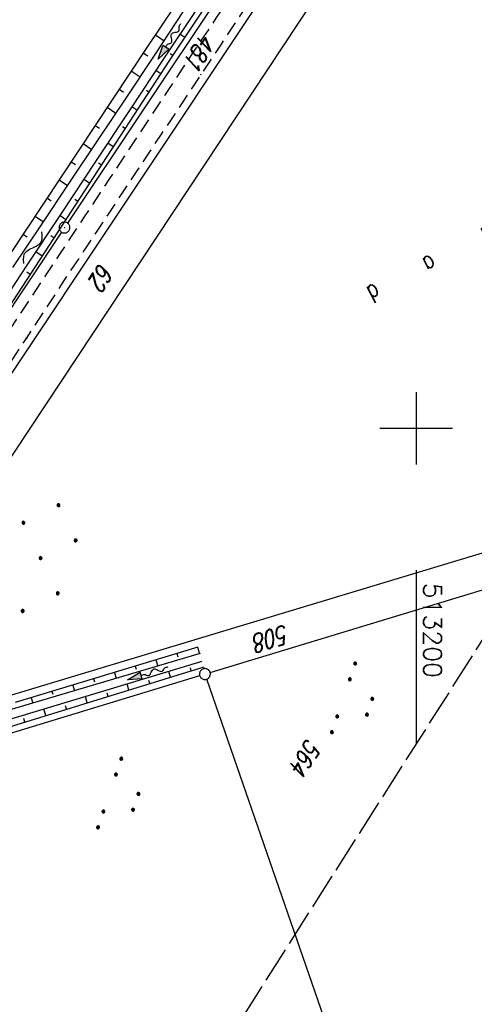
# Model space of a CAD drawing. Extents: x 510526 to 513920, y 467229 to 478797.
# Tile 446 of 467: x 513145 to 513208, y 477321 to 477456. Entities that reach past the tile are written whole.
import ezdxf

# ---------------------------------------------------------------- set-up
doc = ezdxf.new("R2010")
doc.units = 0
doc.header["$LTSCALE"] = 10
doc.header["$MEASUREMENT"] = 0
for name, pattern in [('LT00', [0]), ('LT11', [0.3, 0.2, -0.1]), ('LT14', [0.6, 0.5, -0.1])]:
    doc.linetypes.add(name, pattern=pattern)
doc.layers.get('0').update_dxf_attribs({"linetype": 'LT00'})
for name, color, linetype in [('--FLIEßRICHTPFEIL', 180, 'Continuous'), ('--WASSER_NUTZUNG', 180, 'Continuous'), ('DFK_AB_L', 21, 'LT00'), ('DFK_AB_P', 7, 'LT00'), ('DFK_BES-NAME', 255, 'LT00'), ('DFK_FLUR_NR', 250, 'LT00'), ('DFK_GZPKT', 250, 'LT00'), ('DFK_KATASTER', 250, 'LT00'), ('DFK_NUTZUNG', 250, 'LT00'), ('V87_BOSCHUNG', 250, 'LT00'), ('V87_FELDWEG', 250, 'LT11'), ('V87_GRABEN', 250, 'LT00'), ('V87_RASTER', 250, 'LT00')]:
    doc.layers.add(name, color=color, linetype=linetype)
doc.layers.add('-BLATT_87-RAND', color=7, linetype='LT14', plot=False)
doc.styles.get("Standard").update_dxf_attribs({"font": 'romans.shx'})

# ---------------------------------------------------------------- blocks, each defined once
blk = doc.blocks.new('SYMB7010')
at = {"color": 0, "linetype": 'ByBlock'}
for points in [[(-0.031408, 0.499213), (-0.093728, 0.49134), (-0.15457, 0.475719), (-0.212975, 0.452595), (-0.268021, 0.422333), (-0.31884, 0.385411), (-0.36463, 0.342411), (-0.40467, 0.29401), (-0.438329, 0.240973), (-0.465074, 0.184136), (-0.484486, 0.124395), (-0.496256, 0.062692), (-0.5002, 0)], [(-0.5002, 0), (-0.496256, -0.062692), (-0.484486, -0.124395), (-0.465075, -0.184136), (-0.438329, -0.240973), (-0.404671, -0.29401), (-0.36463, -0.342411), (-0.31884, -0.385411), (-0.268021, -0.422333), (-0.212975, -0.452595), (-0.154571, -0.475719), (-0.093728, -0.49134), (-0.031408, -0.499213), (0.031408, -0.499213)], [(0.5002, 0), (0.496256, 0.062692), (0.484485, 0.124395), (0.465074, 0.184136), (0.438329, 0.240973), (0.40467, 0.29401), (0.36463, 0.342411), (0.31884, 0.385411), (0.268021, 0.422333), (0.212975, 0.452595), (0.15457, 0.475719), (0.093728, 0.49134), (0.031408, 0.499213), (-0.031408, 0.499213)], [(0.031408, -0.499213), (0.093728, -0.491341), (0.15457, -0.475719), (0.212975, -0.452595), (0.268021, -0.422333), (0.31884, -0.385411), (0.36463, -0.342411), (0.404671, -0.294011), (0.438329, -0.240974), (0.465075, -0.184136), (0.484486, -0.124395), (0.496256, -0.062692), (0.500201, 0)]]:
    blk.add_lwpolyline(points, dxfattribs=at)
blk = doc.blocks.new('SYMB0003')
at = {"color": 0, "linetype": 'ByBlock'}
for p, q in [((-0.015712, 0), (0.010166, 0.012015)), ((0, -0.021257), (-0.015712, 0)), ((0.010166, 0.012015), (0, -0.021257))]:
    blk.add_line(p, q, dxfattribs=at)
for points in [[(-0.031395, 0.499013), (-0.093691, 0.491144), (-0.154509, 0.475528), (-0.21289, 0.452414), (-0.267913, 0.422164), (-0.318712, 0.385257), (-0.364484, 0.342274), (-0.404509, 0.293893), (-0.438154, 0.240877), (-0.464888, 0.184062), (-0.484292, 0.124345), (-0.496058, 0.062667), (-0.5, 0)], [(-0.5, 0), (-0.496058, -0.062667), (-0.484292, -0.124345), (-0.464888, -0.184062), (-0.438154, -0.240877), (-0.404509, -0.293893), (-0.364485, -0.342274), (-0.318712, -0.385257), (-0.267914, -0.422164), (-0.21289, -0.452414), (-0.154509, -0.475529), (-0.093691, -0.491144), (-0.031395, -0.499014), (0.031395, -0.499014)], [(0.5, 0), (0.496057, 0.062667), (0.484292, 0.124345), (0.464888, 0.184062), (0.438153, 0.240877), (0.404509, 0.293893), (0.364484, 0.342274), (0.318712, 0.385257), (0.267913, 0.422164), (0.21289, 0.452414), (0.154509, 0.475528), (0.093691, 0.491144), (0.031395, 0.499013), (-0.031395, 0.499013)], [(0.031395, -0.499014), (0.093691, -0.491144), (0.154509, -0.475529), (0.21289, -0.452414), (0.267914, -0.422164), (0.318712, -0.385257), (0.364485, -0.342274), (0.404509, -0.293893), (0.438154, -0.240877), (0.464889, -0.184062), (0.484292, -0.124345), (0.496058, -0.062667), (0.5, 0)]]:
    blk.add_lwpolyline(points, dxfattribs=at)
blk = doc.blocks.new('SYMB0011')
at = {"color": 0, "linetype": 'ByBlock'}
for p, q in [((0.5, 0), (-0.5, 0)), ((0, 0.5), (0, -0.5))]:
    blk.add_line(p, q, dxfattribs=at)
blk = doc.blocks.new('FLIEßRICHTPFEIL')
at = {"layer": '--FLIEßRICHTPFEIL'}
blk.add_hatch(color=256, dxfattribs=at).paths.add_polyline_path([(-1.95, 0.4875), (-1.95, -0.4875), (0, 0)])
for p, q in [((-1.95, 0.4875), (-1.95, -0.4875)), ((-1.95, 0.4875), (0, 0)), ((0, 0), (-1.95, -0.4875))]:
    blk.add_line(p, q, dxfattribs=at)
at = {"layer": '--FLIEßRICHTPFEIL', "start_tangent": (-1, 0), "end_tangent": (-1, 0)}
blk.add_spline([(-1.95, 0), (-2.4375, 0), (-2.925, 0.325), (-3.4125, 0), (-3.9, -0.325), (-4.3875, 0), (-4.875, 0.325), (-5.3625, 0), (-5.85, 0)], degree=3, dxfattribs=at)
blk = doc.blocks.new('SYMB7251')
at = {"color": 0, "linetype": 'ByBlock'}
for points in [[(-0.25, 0), (-0.208333, 0.028889), (-0.166667, 0.051111), (-0.125, 0.06), (-0.083333, 0.051111), (-0.041667, 0.028889), (0, 0)], [(0, 0), (0.041667, -0.028889), (0.083333, -0.051111), (0.125, -0.06), (0.166667, -0.051111), (0.208333, -0.028889), (0.25, 0)]]:
    blk.add_lwpolyline(points, dxfattribs=at)
blk = doc.blocks.new('SYMB7111')
at = {"color": 0, "linetype": 'ByBlock'}
for p, q in [((-0.13, 0.202919), (-0.13, 0.177081)), ((-0.125, 0.172895), (-0.125, 0.207105)), ((-0.12, 0.209164), (-0.12, 0.170836)), ((-0.115, 0.170204), (-0.115, 0.209796)), ((-0.11, 0.209164), (-0.11, 0.170836)), ((-0.105, 0.172895), (-0.105, 0.207105)), ((-0.1, 0.202919), (-0.1, 0.177081)), ((-0.095, 0.189874), (-0.095, 0.190146)), ((0.1, 0.202919), (0.1, 0.177081)), ((0.105, 0.172895), (0.105, 0.207105)), ((0.11, 0.209164), (0.11, 0.170836)), ((0.115, 0.170204), (0.115, 0.209796)), ((0.12, 0.209164), (0.12, 0.170836)), ((0.125, 0.172895), (0.125, 0.207105)), ((0.13, 0.202919), (0.13, 0.177081)), ((0.135, 0.189874), (0.135, 0.190146)), ((-0.515, -0.177081), (-0.515, -0.202919)), ((-0.51, -0.207105), (-0.51, -0.172895)), ((-0.505, -0.170836), (-0.505, -0.209164)), ((-0.5, -0.209796), (-0.5, -0.170204)), ((-0.495, -0.170836), (-0.495, -0.209164)), ((-0.49, -0.207105), (-0.49, -0.172895)), ((-0.485, -0.177081), (-0.485, -0.202919)), ((-0.48, -0.190126), (-0.48, -0.189854)), ((-0.285, -0.177081), (-0.285, -0.202919)), ((-0.28, -0.207105), (-0.28, -0.172895)), ((-0.275, -0.170836), (-0.275, -0.209164)), ((-0.27, -0.209796), (-0.27, -0.170204)), ((-0.265, -0.170836), (-0.265, -0.209164)), ((-0.26, -0.207105), (-0.26, -0.172895)), ((-0.255, -0.177081), (-0.255, -0.202919)), ((-0.25, -0.190126), (-0.25, -0.189854)), ((0.255, -0.177081), (0.255, -0.202919)), ((0.26, -0.207105), (0.26, -0.172895)), ((0.265, -0.170836), (0.265, -0.209164)), ((0.27, -0.209796), (0.27, -0.170204)), ((0.275, -0.170836), (0.275, -0.209164)), ((0.28, -0.207105), (0.28, -0.172895)), ((0.285, -0.177081), (0.285, -0.202919)), ((0.29, -0.190126), (0.29, -0.189854)), ((0.485, -0.177081), (0.485, -0.202919)), ((0.49, -0.207105), (0.49, -0.172895)), ((0.495, -0.170836), (0.495, -0.209164)), ((0.5, -0.209796), (0.5, -0.170204)), ((0.505, -0.170836), (0.505, -0.209164)), ((0.51, -0.207105), (0.51, -0.172895)), ((0.515, -0.177081), (0.515, -0.202919)), ((0.52, -0.190126), (0.52, -0.189854))]:
    blk.add_line(p, q, dxfattribs=at)
for points in [[(-0.095, 0.19), (-0.096981, 0.198678), (-0.10253, 0.205637), (-0.11055, 0.209499), (-0.11945, 0.209499), (-0.12747, 0.205637), (-0.133019, 0.198678), (-0.135, 0.19), (-0.133019, 0.181322), (-0.12747, 0.174363), (-0.11945, 0.170501), (-0.11055, 0.170501), (-0.10253, 0.174363), (-0.096981, 0.181322), (-0.095, 0.19)], [(0.135, 0.19), (0.133019, 0.198678), (0.12747, 0.205637), (0.11945, 0.209499), (0.11055, 0.209499), (0.10253, 0.205637), (0.096981, 0.198678), (0.095, 0.19), (0.096981, 0.181322), (0.10253, 0.174363), (0.11055, 0.170501), (0.11945, 0.170501), (0.12747, 0.174363), (0.133019, 0.181322), (0.135, 0.19)], [(-0.48, -0.19), (-0.481981, -0.181322), (-0.48753, -0.174363), (-0.49555, -0.170501), (-0.50445, -0.170501), (-0.51247, -0.174363), (-0.518019, -0.181322), (-0.52, -0.19), (-0.518019, -0.198678), (-0.51247, -0.205637), (-0.50445, -0.209499), (-0.49555, -0.209499), (-0.48753, -0.205637), (-0.481981, -0.198678), (-0.48, -0.19)], [(-0.25, -0.19), (-0.251981, -0.181322), (-0.25753, -0.174363), (-0.26555, -0.170501), (-0.27445, -0.170501), (-0.28247, -0.174363), (-0.288019, -0.181322), (-0.29, -0.19), (-0.288019, -0.198678), (-0.28247, -0.205637), (-0.27445, -0.209499), (-0.26555, -0.209499), (-0.25753, -0.205637), (-0.251981, -0.198678), (-0.25, -0.19)], [(0.29, -0.19), (0.288019, -0.181322), (0.28247, -0.174363), (0.27445, -0.170501), (0.26555, -0.170501), (0.25753, -0.174363), (0.251981, -0.181322), (0.25, -0.19), (0.251981, -0.198678), (0.25753, -0.205637), (0.26555, -0.209499), (0.27445, -0.209499), (0.28247, -0.205637), (0.288019, -0.198678), (0.29, -0.19)], [(0.52, -0.19), (0.518019, -0.181322), (0.51247, -0.174363), (0.50445, -0.170501), (0.49555, -0.170501), (0.48753, -0.174363), (0.481981, -0.181322), (0.48, -0.19), (0.481981, -0.198678), (0.48753, -0.205637), (0.49555, -0.209499), (0.50445, -0.209499), (0.51247, -0.205637), (0.518019, -0.198678), (0.52, -0.19)]]:
    blk.add_lwpolyline(points, dxfattribs=at)
blk = doc.blocks.new('Ackerland7')
at = {"layer": 'DFK_NUTZUNG', "color": 0, "linetype": 'ByBlock'}
for p, q in [((-4, 3.93), (-4, 3.67)), ((-3.95, 3.63), (-3.95, 3.97)), ((-3.9, 3.99), (-3.9, 3.61)), ((-3.85, 3.6), (-3.85, 4)), ((-3.8, 3.99), (-3.8, 3.61)), ((-3.75, 3.63), (-3.75, 3.97)), ((-3.7, 3.93), (-3.7, 3.67)), ((-3.65, 3.8), (-3.65, 3.8)), ((3.7, 3.93), (3.7, 3.67)), ((3.75, 3.63), (3.75, 3.97)), ((3.8, 3.99), (3.8, 3.61)), ((3.85, 3.6), (3.85, 4)), ((3.9, 3.99), (3.9, 3.61)), ((3.95, 3.63), (3.95, 3.97)), ((4, 3.93), (4, 3.67)), ((4.05, 3.8), (4.05, 3.8)), ((-7.85, 0.13), (-7.85, -0.13)), ((-7.8, -0.17), (-7.8, 0.17)), ((-7.75, 0.19), (-7.75, -0.19)), ((-7.7, -0.2), (-7.7, 0.2)), ((-7.65, 0.19), (-7.65, -0.19)), ((-7.6, -0.17), (-7.6, 0.17)), ((-7.55, 0.13), (-7.55, -0.13)), ((-7.5, 0), (-7.5, 0)), ((-0.15, 0.13), (-0.15, -0.13)), ((-0.1, -0.17), (-0.1, 0.17)), ((-0.05, 0.19), (-0.05, -0.19)), ((0, -0.2), (0, 0.2)), ((0.05, 0.19), (0.05, -0.19)), ((0.1, -0.17), (0.1, 0.17)), ((0.15, 0.13), (0.15, -0.13)), ((0.2, 0), (0.2, 0)), ((7.55, 0.13), (7.55, -0.13)), ((7.6, -0.17), (7.6, 0.17)), ((7.65, 0.19), (7.65, -0.19)), ((7.7, -0.2), (7.7, 0.2)), ((7.75, 0.19), (7.75, -0.19)), ((7.8, -0.17), (7.8, 0.17)), ((7.85, 0.13), (7.85, -0.13)), ((7.9, 0), (7.9, 0)), ((-4, -3.67), (-4, -3.93)), ((-3.95, -3.97), (-3.95, -3.63)), ((-3.9, -3.61), (-3.9, -3.99)), ((-3.85, -4), (-3.85, -3.6)), ((-3.8, -3.61), (-3.8, -3.99)), ((-3.75, -3.97), (-3.75, -3.63)), ((-3.7, -3.67), (-3.7, -3.93)), ((-3.65, -3.8), (-3.65, -3.8)), ((3.7, -3.67), (3.7, -3.93)), ((3.75, -3.97), (3.75, -3.63)), ((3.8, -3.61), (3.8, -3.99)), ((3.85, -4), (3.85, -3.6)), ((3.9, -3.61), (3.9, -3.99)), ((3.95, -3.97), (3.95, -3.63)), ((4, -3.67), (4, -3.93)), ((4.05, -3.8), (4.05, -3.8))]:
    blk.add_line(p, q, dxfattribs=at)
for points in [[(-3.65, 3.8), (-3.67, 3.89), (-3.73, 3.96), (-3.81, 3.99), (-3.89, 3.99), (-3.97, 3.96), (-4.03, 3.89), (-4.05, 3.8), (-4.03, 3.71), (-3.97, 3.64), (-3.89, 3.6), (-3.81, 3.6), (-3.73, 3.64), (-3.67, 3.71), (-3.65, 3.8)], [(4.05, 3.8), (4.03, 3.89), (3.97, 3.96), (3.89, 3.99), (3.81, 3.99), (3.73, 3.96), (3.67, 3.89), (3.65, 3.8), (3.67, 3.71), (3.73, 3.64), (3.81, 3.61), (3.89, 3.61), (3.97, 3.64), (4.03, 3.71), (4.05, 3.8)], [(-7.5, 0), (-7.52, 0.09), (-7.58, 0.16), (-7.66, 0.19), (-7.74, 0.19), (-7.82, 0.16), (-7.88, 0.09), (-7.9, 0)], [(0.2, 0), (0.18, 0.09), (0.12, 0.16), (0.04, 0.19), (-0.04, 0.19), (-0.12, 0.16), (-0.18, 0.09), (-0.2, 0)], [(-0.2, 0), (-0.18, -0.09), (-0.12, -0.16), (-0.04, -0.19), (0.04, -0.19), (0.12, -0.16), (0.18, -0.09), (0.2, 0)], [(7.9, 0), (7.88, 0.09), (7.82, 0.16), (7.74, 0.19), (7.66, 0.19), (7.58, 0.16), (7.52, 0.09), (7.5, 0)], [(7.5, 0), (7.52, -0.09), (7.58, -0.16), (7.66, -0.19), (7.74, -0.19), (7.82, -0.16), (7.88, -0.09), (7.9, 0)], [(-7.9, 0), (-7.88, -0.09), (-7.82, -0.16), (-7.74, -0.19), (-7.66, -0.19), (-7.58, -0.16), (-7.52, -0.09), (-7.5, 0)], [(-3.65, -3.8), (-3.67, -3.71), (-3.73, -3.64), (-3.81, -3.61), (-3.89, -3.61), (-3.97, -3.64), (-4.03, -3.71), (-4.05, -3.8), (-4.03, -3.89), (-3.97, -3.96), (-3.89, -3.99), (-3.81, -3.99), (-3.73, -3.96), (-3.67, -3.89), (-3.65, -3.8)], [(4.05, -3.8), (4.03, -3.71), (3.97, -3.64), (3.89, -3.61), (3.81, -3.61), (3.73, -3.64), (3.67, -3.71), (3.65, -3.8), (3.67, -3.89), (3.73, -3.96), (3.81, -3.99), (3.89, -3.99), (3.97, -3.96), (4.03, -3.89), (4.05, -3.8)]]:
    blk.add_lwpolyline(points, dxfattribs=at)

msp = doc.modelspace()

# ---------------------------------------------------------------- linework, layer by layer
at = {"layer": '-BLATT_87-RAND'}
msp.add_lwpolyline([(513217.94, 477919.22), (512721.33, 477138.83), (512963.46, 476984.75), (513460.07, 477765.13), (513217.94, 477919.22)], dxfattribs=at)
at = {"layer": 'DFK_AB_L'}
for p, q in [((513317.26, 477676.16), (513151.91, 477428.3)), ((513151.07, 477427.06), (513088.72, 477333.23))]:
    msp.add_line(p, q, dxfattribs=at)
at = {"layer": 'DFK_KATASTER'}
for p, q in [((513089.44, 477325.3), (513206.3, 477500.83)), ((513117.4, 477355.67), (513211.31, 477497.5)), ((513117.71, 477355.26), (513269.87, 477401.18)), ((513171.58, 477366.34), (513269.95, 477396.18)), ((513113.21, 477348.64), (513170.14, 477365.9)), ((513205.6, 477265.89), (513171.11, 477365.41))]:
    msp.add_line(p, q, dxfattribs=at)
at = {"layer": 'V87_BOSCHUNG'}
for p, q in [((513168.07, 477453.88), (513167.41, 477454.32)), ((513164.02, 477454.25), (513165.24, 477453.44)), ((513162.35, 477451.76), (513162.97, 477451.35)), ((513166.41, 477451.39), (513166.08, 477451.61)), ((513160.69, 477449.26), (513161.92, 477448.44)), ((513164.77, 477448.88), (513164.09, 477449.32)), ((513159.04, 477446.76), (513159.65, 477446.35)), ((513163.13, 477446.36), (513162.78, 477446.59)), ((513157.38, 477444.26), (513158.59, 477443.45)), ((513161.49, 477443.85), (513160.77, 477444.32)), ((513155.72, 477441.76), (513156.32, 477441.36)), ((513159.86, 477441.33), (513159.49, 477441.58)), ((513154.06, 477439.26), (513155.26, 477438.46)), ((513158.22, 477438.82), (513157.46, 477439.32)), ((513152.4, 477436.76), (513153, 477436.36)), ((513156.59, 477436.3), (513156.19, 477436.56)), ((513150.74, 477434.26), (513151.93, 477433.47)), ((513154.95, 477433.79), (513154.14, 477434.32)), ((513149.09, 477431.76), (513149.67, 477431.37)), ((513153.32, 477431.27), (513152.9, 477431.55)), ((513147.43, 477429.26), (513148.59, 477428.48)), ((513151.68, 477428.76), (513150.83, 477429.32)), ((513145.77, 477426.76), (513146.35, 477426.38)), ((513150.04, 477426.24), (513149.61, 477426.53)), ((513148.41, 477423.73), (513147.52, 477424.32)), ((513146.77, 477421.21), (513146.32, 477421.51)), ((513166.98, 477368.96), (513167.12, 477368.51)), ((513169.85, 477369.83), (513170.13, 477368.92)), ((513164.11, 477368.09), (513164.38, 477367.22)), ((513158.37, 477366.35), (513158.62, 477365.51)), ((513161.24, 477367.22), (513161.37, 477366.79)), ((513166.11, 477365.68), (513165.87, 477366.49)), ((513168.98, 477366.56), (513168.86, 477366.96)), ((513155.5, 477365.48), (513155.62, 477365.07)), ((513160.38, 477363.91), (513160.13, 477364.76)), ((513163.25, 477364.8), (513163.12, 477365.21)), ((513149.76, 477363.73), (513149.88, 477363.34)), ((513152.63, 477364.6), (513152.87, 477363.8)), ((513157.51, 477363.03), (513157.38, 477363.47)), ((513146.89, 477362.86), (513147.12, 477362.1)), ((513154.64, 477362.15), (513154.38, 477363.03)), ((513148.91, 477360.39), (513148.64, 477361.3)), ((513151.78, 477361.27), (513151.64, 477361.72)), ((513146.04, 477359.51), (513145.9, 477359.97))]:
    msp.add_line(p, q, dxfattribs=at)
at = {"layer": 'V87_FELDWEG', "flags": 128}
for points in [[(513100.28, 477240.02), (513099.68, 477244.03), (513099.07, 477248.04), (513098.47, 477252.06), (513097.85, 477256.08), (513097.23, 477260.1), (513096.61, 477264.12), (513095.97, 477268.15), (513095.47, 477271.26), (513094.96, 477274.37), (513094.45, 477277.48), (513093.93, 477280.59), (513093.41, 477283.69), (513092.88, 477286.79), (513092.36, 477289.88), (513091.83, 477292.96), (513091.3, 477296.03), (513090.92, 477298.23), (513090.54, 477300.42), (513090.16, 477302.62), (513089.77, 477304.82), (513089.38, 477307.02), (513088.98, 477309.23), (513088.57, 477311.45), (513088.15, 477313.69), (513087.72, 477315.94), (513087.28, 477318.21), (513086.83, 477320.5), (513086.66, 477321.3), (513086.51, 477322.11), (513086.38, 477322.92), (513086.27, 477323.72), (513086.2, 477324.51), (513086.18, 477325.29), (513086.21, 477326.05), (513086.32, 477326.8), (513086.51, 477327.58), (513086.78, 477328.34), (513087.12, 477329.08), (513087.52, 477329.8), (513087.96, 477330.52), (513088.45, 477331.22), (513088.98, 477331.91), (513089.52, 477332.6), (513090.08, 477333.28), (513090.64, 477333.97), (513091.2, 477334.65), (513092.17, 477335.9), (513093.11, 477337.15), (513094, 477338.42), (513094.86, 477339.69), (513095.7, 477340.96), (513096.51, 477342.24), (513097.31, 477343.52), (513098.09, 477344.81), (513098.86, 477346.09), (513099.63, 477347.38), (513100.4, 477348.67), (513101.18, 477349.95), (513102.52, 477352.12), (513103.89, 477354.27), (513105.28, 477356.42), (513106.7, 477358.57), (513108.14, 477360.7), (513109.6, 477362.83), (513111.07, 477364.96), (513112.54, 477367.09), (513114.03, 477369.21), (513115.52, 477371.33), (513117.01, 477373.46), (513118.5, 477375.58), (513119.98, 477377.71), (513122.24, 477380.97), (513124.47, 477384.24), (513126.69, 477387.51), (513128.9, 477390.79), (513131.09, 477394.08), (513133.27, 477397.36), (513135.45, 477400.65), (513137.62, 477403.95), (513139.79, 477407.24), (513141.95, 477410.54), (513144.12, 477413.84), (513147.52, 477418.99), (513150.93, 477424.15), (513154.34, 477429.3), (513157.75, 477434.45), (513161.17, 477439.61), (513164.59, 477444.76), (513168.01, 477449.91), (513172.43, 477456.55), (513176.83, 477463.18), (513181.25, 477469.82), (513185.66, 477476.45), (513190.07, 477483.08), (513194.49, 477489.71), (513198.91, 477496.34), (513202.16, 477501.21), (513205.42, 477506.09), (513208.67, 477510.96), (513211.93, 477515.84), (513215.18, 477520.71), (513219.62, 477527.36), (513224.06, 477534.01), (513228.49, 477540.67), (513232.92, 477547.33), (513237.34, 477553.99), (513241.76, 477560.65), (513244.4, 477564.64), (513247.04, 477568.63), (513249.68, 477572.62), (513252.32, 477576.6), (513254.96, 477580.59), (513257.61, 477584.57), (513260.26, 477588.56), (513262.91, 477592.53), (513265.58, 477596.51), (513267.37, 477599.18), (513269.18, 477601.86), (513270.98, 477604.53), (513272.77, 477607.21), (513274.57, 477609.89), (513276.35, 477612.57), (513278.13, 477615.26), (513279.9, 477617.96), (513281.65, 477620.67), (513283.39, 477623.38), (513284.58, 477625.25), (513285.76, 477627.13), (513286.94, 477629.01), (513288.12, 477630.89), (513289.3, 477632.76), (513290.49, 477634.64), (513292.08, 477637.12), (513293.69, 477639.6), (513295.31, 477642.07), (513296.93, 477644.53), (513298.56, 477646.99), (513300.2, 477649.45), (513301.84, 477651.9), (513303.48, 477654.35), (513305.12, 477656.81), (513307.72, 477660.7), (513310.32, 477664.6), (513312.91, 477668.5), (513315.5, 477672.4), (513318.09, 477676.3), (513320.69, 477680.2), (513323.23, 477684.01), (513325.78, 477687.82), (513328.32, 477691.63), (513330.87, 477695.44), (513333.42, 477699.25), (513335.96, 477703.06), (513339.07, 477707.72), (513342.17, 477712.39), (513345.27, 477717.05), (513348.36, 477721.72), (513351.46, 477726.39), (513354.45, 477730.91), (513357.45, 477735.44), (513360.44, 477739.96), (513363.42, 477744.49), (513366.41, 477749.03), (513368.87, 477752.78), (513371.34, 477756.54), (513373.8, 477760.3), (513376.26, 477764.06), (513378.72, 477767.82), (513380.8, 477770.99), (513382.88, 477774.16), (513384.96, 477777.32), (513387.05, 477780.49), (513389.14, 477783.64), (513391.24, 477786.79), (513393.52, 477790.19), (513395.81, 477793.57), (513398.11, 477796.96), (513400.41, 477800.33), (513401.73, 477802.26)], [(513403.95, 477800.85), (513403.92, 477800.8), (513400.52, 477795.69), (513397.11, 477790.58), (513393.71, 477785.47), (513391.6, 477782.31), (513389.49, 477779.15), (513387.38, 477775.99), (513385.28, 477772.83), (513383.18, 477769.66), (513381.08, 477766.5), (513379, 477763.35), (513376.93, 477760.2), (513374.86, 477757.05), (513372.8, 477753.9), (513370.73, 477750.75), (513368.66, 477747.6), (513366.54, 477744.39), (513364.42, 477741.19), (513362.3, 477737.98), (513360.18, 477734.77), (513358.06, 477731.57), (513355.95, 477728.36), (513353.83, 477725.15), (513351.9, 477722.2), (513349.98, 477719.26), (513348.05, 477716.31), (513346.12, 477713.36), (513344.2, 477710.42), (513342.26, 477707.47), (513340.33, 477704.53), (513338.39, 477701.6), (513336.21, 477698.33), (513334.03, 477695.07), (513331.84, 477691.82), (513329.64, 477688.57), (513327.44, 477685.32), (513325.24, 477682.08), (513323.03, 477678.83), (513321.03, 477675.9), (513319.04, 477672.97), (513317.04, 477670.04), (513315.06, 477667.1), (513313.08, 477664.16), (513311.1, 477661.21), (513309.14, 477658.26), (513307.2, 477655.29), (513305.6, 477652.83), (513304.01, 477650.36), (513302.42, 477647.89), (513300.84, 477645.42), (513299.26, 477642.94), (513297.68, 477640.47), (513296.1, 477638), (513294.5, 477635.53), (513292.9, 477633.07), (513291.4, 477630.78), (513289.89, 477628.5), (513288.38, 477626.22), (513286.86, 477623.94), (513285.34, 477621.66), (513282.4, 477617.26), (513279.46, 477612.85), (513276.53, 477608.44), (513273.59, 477604.03), (513270.65, 477599.62), (513267.72, 477595.21), (513264.74, 477590.75), (513261.76, 477586.28), (513258.78, 477581.82), (513255.8, 477577.36), (513252.82, 477572.89), (513249.85, 477568.42), (513246.88, 477563.95), (513243.93, 477559.47), (513241.52, 477555.81), (513239.11, 477552.14), (513236.71, 477548.48), (513234.31, 477544.81), (513231.9, 477541.14), (513229.5, 477537.48), (513227.09, 477533.82), (513224.68, 477530.16), (513222.27, 477526.5), (513219.84, 477522.85), (513217.41, 477519.21), (513215.36, 477516.15), (513213.3, 477513.11), (513211.25, 477510.07), (513209.18, 477507.02), (513207.12, 477503.98), (513205.06, 477500.94), (513203, 477497.9), (513200.94, 477494.86), (513198.13, 477490.68), (513195.33, 477486.5), (513192.54, 477482.31), (513189.75, 477478.13), (513186.97, 477473.93), (513184.19, 477469.74), (513181.41, 477465.54), (513178.64, 477461.35), (513175.86, 477457.15), (513173.08, 477452.96), (513170.3, 477448.76), (513167.61, 477444.73), (513164.93, 477440.69), (513162.24, 477436.65), (513159.55, 477432.62), (513156.87, 477428.58), (513154.19, 477424.54), (513151.51, 477420.5), (513148.85, 477416.45), (513146.19, 477412.39), (513144.38, 477409.62), (513142.57, 477406.84), (513140.76, 477404.06), (513138.95, 477401.28), (513137.14, 477398.5), (513135.32, 477395.72), (513133.5, 477392.95), (513131.67, 477390.18), (513129.83, 477387.42), (513127.98, 477384.67), (513126.12, 477381.92), (513124.24, 477379.19), (513122.35, 477376.46), (513120.97, 477374.5), (513119.59, 477372.55), (513118.2, 477370.6), (513116.82, 477368.65), (513115.43, 477366.7), (513114.06, 477364.75), (513112.69, 477362.79), (513111.34, 477360.82), (513110, 477358.84), (513108.68, 477356.85), (513107.39, 477354.85), (513106.11, 477352.83), (513104.87, 477350.79), (513103.66, 477348.74), (513103.14, 477347.82), (513102.62, 477346.91), (513102.1, 477346), (513101.57, 477345.09), (513101.03, 477344.18), (513100.48, 477343.28), (513099.72, 477342.09), (513098.93, 477340.92), (513098.12, 477339.76), (513097.29, 477338.62), (513096.45, 477337.49), (513095.6, 477336.37), (513095, 477335.6), (513094.4, 477334.83), (513093.79, 477334.07), (513093.15, 477333.3), (513092.61, 477332.67), (513092.07, 477332.04), (513091.53, 477331.39), (513091, 477330.74), (513090.5, 477330.08), (513090.04, 477329.41), (513089.62, 477328.72), (513089.27, 477328.02), (513088.98, 477327.29), (513088.78, 477326.55), (513088.67, 477325.9), (513088.62, 477325.24), (513088.63, 477324.56), (513088.67, 477323.88), (513088.75, 477323.19), (513088.85, 477322.49), (513088.96, 477321.79), (513089.09, 477321.1), (513089.5, 477318.76), (513089.91, 477316.44), (513090.31, 477314.15), (513090.7, 477311.87), (513091.09, 477309.61), (513091.47, 477307.36), (513091.86, 477305.11), (513092.24, 477302.87), (513092.62, 477300.64), (513093, 477298.4), (513093.39, 477296.16), (513093.92, 477293.11), (513094.46, 477290.04), (513094.99, 477286.97), (513095.54, 477283.89), (513096.07, 477280.8), (513096.61, 477277.71), (513097.14, 477274.62), (513097.67, 477271.52), (513098.19, 477268.43), (513098.76, 477264.93), (513099.32, 477261.43), (513099.87, 477257.93), (513100.41, 477254.44), (513100.94, 477250.94), (513101.47, 477247.45), (513101.99, 477243.95), (513102.52, 477240.46)]]:
    msp.add_lwpolyline(points, dxfattribs=at)
at = {"layer": 'V87_GRABEN'}
for points in [[(513194.11, 477499.05), (513162.84, 477452.5), (513139.1, 477416.71)], [(513093.06, 477338.1), (513100.16, 477350.28), (513118.18, 477378.61), (513142.55, 477414.72), (513166, 477450.77), (513197.12, 477497.42)], [(513169.69, 477457.76), (513165.25, 477451.06), (513160.51, 477443.92), (513155.77, 477436.77), (513151.03, 477429.63), (513146.3, 477422.48), (513141.57, 477415.33)], [(513144.38, 477422.19), (513148.31, 477428.06), (513152.23, 477433.92), (513156.15, 477439.79), (513160.07, 477445.66), (513163.98, 477451.53), (513167.88, 477457.4)], [(513170.18, 477368.94), (513144.61, 477361.36), (513118.35, 477353.38), (513116.57, 477352.97), (513114.82, 477352.47), (513113.1, 477351.9), (513111.4, 477351.25), (513109.73, 477350.52), (513109.07, 477349.95), (513108.46, 477349.34), (513107.9, 477348.67), (513107.39, 477347.96), (513106.95, 477347.21), (513106.57, 477346.43), (513103.11, 477341.01)], [(513169.88, 477369.84), (513144.68, 477362.19)], [(513104.07, 477340.37), (513108.32, 477346.27), (513108.89, 477347.04), (513109.52, 477347.75), (513110.21, 477348.41), (513110.95, 477349.01), (513111.74, 477349.55), (513112.57, 477350.03), (513113.44, 477350.43), (513114.33, 477350.76), (513115.26, 477351.02), (513142.25, 477359.38), (513170.49, 477367.89)], [(513142.52, 477358.43), (513170.76, 477367.1)]]:
    msp.add_lwpolyline(points, dxfattribs=at)
at = {"layer": 'V87_RASTER'}
for p, q in [((513200, 477405), (513200, 477395)), ((513195, 477400), (513205, 477400)), ((513200, 477380.46), (513200, 477356.46))]:
    msp.add_line(p, q, dxfattribs=at)

# ---------------------------------------------------------------- block references
at = {"layer": '--FLIEßRICHTPFEIL'}
for p, rotation in [((513164.41, 477450.89), 237.528899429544), ((513160.2, 477365.34), 197.5318217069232)]:
    msp.add_blockref('FLIEßRICHTPFEIL', p, dxfattribs=dict(at, rotation=rotation))
at = {"layer": '--WASSER_NUTZUNG', "xscale": 9.999999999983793, "yscale": 9.999999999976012, "zscale": 10, "rotation": 59.99999999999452}
msp.add_blockref('SYMB7251', (513147.14, 477424.9), dxfattribs=at)
at = {"layer": 'DFK_AB_P', "xscale": 1.499999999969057, "yscale": 1.5, "zscale": 1.5, "rotation": 251.2881100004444}
msp.add_blockref('SYMB0003', (513151.49, 477427.68), dxfattribs=at)
at = {"layer": 'DFK_GZPKT', "xscale": 1.499999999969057, "yscale": 1.5, "zscale": 1.5, "rotation": 251.2881100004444}
msp.add_blockref('SYMB7010', (513170.86, 477366.12), dxfattribs=at)
at = {"layer": 'DFK_NUTZUNG', "rotation": 251.2883000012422}
msp.add_blockref('Ackerland7', (513148.2, 477382.11), dxfattribs=at)
at = {"layer": 'DFK_NUTZUNG', "xscale": 9.99999999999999, "yscale": 10, "zscale": 10, "rotation": 251.28826}
for p in [(513191.77, 477362.23), (513159.52, 477349.11)]:
    msp.add_blockref('SYMB7111', p, dxfattribs=at)
at = {"layer": 'V87_FELDWEG', "xscale": 0.09999999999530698, "yscale": 0.09999999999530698, "zscale": 0.1, "rotation": 237.5288994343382}
for p in [(513168.01, 477449.91), (513170.3, 477448.76), (513146.19, 477412.39)]:
    msp.add_blockref('SYMB0011', p, dxfattribs=at)

# ---------------------------------------------------------------- texts
at = {"layer": 'DFK_BES-NAME', "width": 0.75}
msp.add_text('T     r     a     d', height=2.5, rotation=207.2107, dxfattribs=at).set_placement((513216.69, 477431.57))
at = {"layer": 'DFK_FLUR_NR', "oblique": 13.754, "width": 0.75}
for s, rotation, p in [('481', 237.5289, (513170.45, 477454.65)), ('62', 237.5289, (513156.4, 477422.94)), ('508', 197.1698, (513181.99, 477372.95)), ('564', 237.5289, (513184.99, 477357.38))]:
    msp.add_text(s, height=2.5, rotation=rotation, dxfattribs=at).set_placement(p)
at = {"layer": 'V87_RASTER', "width": 1.021}
msp.add_text(' 513200', height=2.5, rotation=269.9988, dxfattribs=at).set_placement((513201, 477380.46))

doc.saveas('drawing.dxf')
